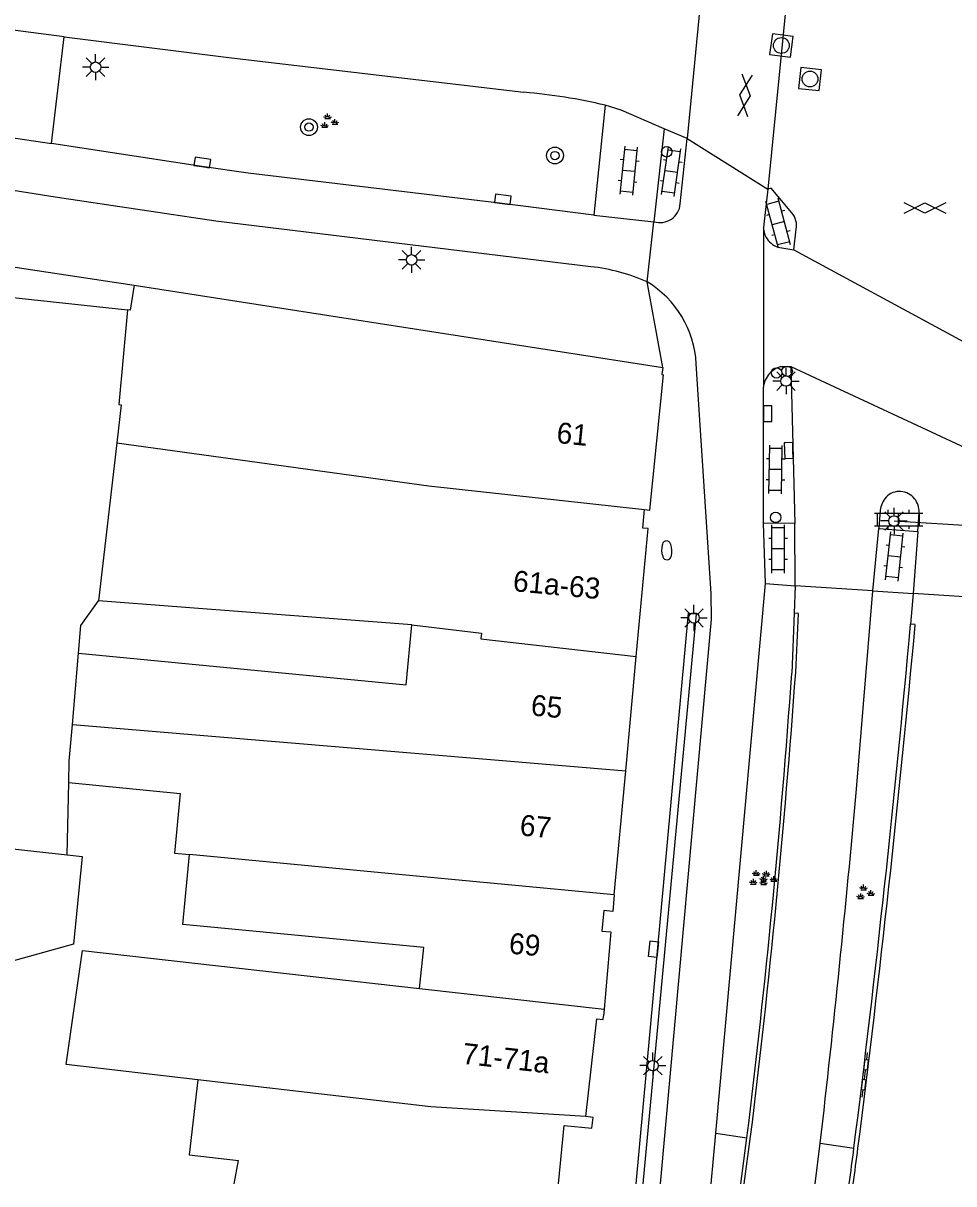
# Model space of a CAD drawing. Extents: x 132998 to 136004, y 396998 to 398512.
# Drawn here: x 133481.2 to 133525.6, y 397000 to 397055.3 of the extents above; entities that cross this region are included whole.
import ezdxf

# ---------------------------------------------------------------- set-up
doc = ezdxf.new("R2010")
doc.units = 0
for name, color, linetype in [('gg-afsc-erfafscheiding', 7, 'Continuous'), ('gg-afsc-hekwerk', 7, 'Continuous'), ('gg-afsc-muur', 7, 'Continuous'), ('gg-anno-huisnummerreeks BGT', 7, 'Continuous'), ('gg-bbg-gedigitaliseerde bebouwing', 7, 'Continuous'), ('gg-bbg-gedigitaliseerde bijgebouw', 7, 'Continuous'), ('gg-bbg-hoofdgebouw', 7, 'Continuous'), ('gg-bbg-tussenscheiding', 7, 'Continuous'), ('gg-knt-verharding', 7, 'Continuous'), ('gg-knt-verharding nz', 7, 'Continuous'), ('gt-grn-afwateringsgoot', 7, 'Continuous'), ('gt-grn-weggrens', 7, 'Continuous'), ('gt-knt-lijn portaal', 7, 'Continuous'), ('gt-symb-afwateringsgoot', 7, 'Continuous'), ('gt-symb-boom', 7, 'Continuous'), ('gt-symb-brandkraan', 7, 'Continuous'), ('gt-symb-drukknoppaal', 7, 'Continuous'), ('gt-symb-gesloten verharding', 7, 'Continuous'), ('gt-symb-groenvak', 7, 'Continuous'), ('gt-symb-klinker verharding', 7, 'Continuous'), ('gt-symb-kolk', 7, 'Continuous'), ('gt-symb-kolk center center', 7, 'Continuous'), ('gt-symb-lichtmast', 7, 'Continuous'), ('gt-symb-rioolschacht', 7, 'Continuous'), ('gt-symb-verkeersregelinstallatiepaal', 7, 'Continuous')]:
    doc.layers.add(name, color=color, linetype=linetype)

# ---------------------------------------------------------------- blocks, each defined once
blk = doc.blocks.new('gt0-GESVH1')
at = {"layer": 'gt-symb-gesloten verharding'}
for p, q in [((-0.992, -0.261), (0.008, 0.239)), ((0.008, -0.261), (-0.992, 0.239)), ((0.008, 0.239), (1.008, -0.261)), ((1.008, 0.239), (0.008, -0.261))]:
    blk.add_line(p, q, dxfattribs=at)
blk = doc.blocks.new('gt0-LMAST')
at = {"layer": 'gt-symb-lichtmast'}
for p, q in [((-0.005, 0.246), (-0.005, 0.621)), ((-0.182, 0.173), (-0.447, 0.438)), ((0.172, 0.173), (0.437, 0.438)), ((-0.255, -0.004), (-0.63, -0.004)), ((-0.182, -0.181), (-0.447, -0.446)), ((-0.005, -0.254), (-0.005, -0.629)), ((0.437, -0.446), (0.172, -0.181)), ((0.245, -0.004), (0.62, -0.004))]:
    blk.add_line(p, q, dxfattribs=at)
blk.add_circle((-0.005, -0.004), 0.25, dxfattribs=at)
blk = doc.blocks.new('gt0-KL1')
at = {"layer": 'gt-symb-klinker verharding'}
for p, q in [((-1.15, 0.3), (1.15, 0.3)), ((-1, -0.3), (-1, 0.3)), ((-0.5, 0.3), (-0.5, 0.45)), ((0, -0.3), (0, 0.3)), ((0.5, 0.3), (0.5, 0.45)), ((1, -0.3), (1, 0.3)), ((-1.15, -0.3), (1.15, -0.3)), ((-0.5, -0.45), (-0.5, -0.3)), ((0.5, -0.45), (0.5, -0.3))]:
    blk.add_line(p, q, dxfattribs=at)
blk = doc.blocks.new('gt0-DPAAL')
at = {"layer": 'gt-symb-drukknoppaal'}
blk.add_circle((0, 0), 0.25, dxfattribs=at)
blk = doc.blocks.new('gt0-VIPAAL')
at = {"layer": 'gt-symb-verkeersregelinstallatiepaal'}
blk.add_circle((0, 0), 0.25, dxfattribs=at)
blk = doc.blocks.new('gt0-KOLK')
at = {"layer": 'gt-symb-kolk'}
blk.add_lwpolyline([(0, 0), (0.375, 0), (0.375, 0.4), (-0.375, 0.4), (-0.375, 0), (0, 0)], dxfattribs=at)
blk = doc.blocks.new('gt0-RS')
at = {"layer": 'gt-symb-rioolschacht'}
blk.add_lwpolyline([(-0.5, -0.5), (0.5, -0.5), (0.5, 0.5), (-0.5, 0.5)], close=True, dxfattribs=at)
blk.add_circle((0, 0), 0.375, dxfattribs=at)
blk = doc.blocks.new('gt0-BOOM')
at = {"layer": 'gt-symb-boom'}
for radius in [0.4, 0.2]:
    blk.add_circle((0, 0), radius, dxfattribs=at)
blk = doc.blocks.new('gt0-BR')
at = {"layer": 'gt-symb-brandkraan'}
for centre, radius, start, end in [((-0.244, 0), 0.206, 107.5669, 252.4331), ((0.599, -2.664), 3, 106.892, 107.5669), ((0, -0.691), 0.938, 73.108, 106.892), ((-0.599, -2.664), 3, 72.4331, 73.108), ((0.244, 0), 0.206, 287.567, 72.4331), ((0.599, 2.664), 3, 252.4331, 253.108), ((0, 0.691), 0.938, 253.108, 286.8921), ((-0.599, 2.664), 3, 286.8921, 287.567)]:
    blk.add_arc(centre, radius, start, end, dxfattribs=at)
blk = doc.blocks.new('gt0-GRVAK')
at = {"layer": 'gt-symb-groenvak'}
for p, q in [((-0.11, 0.189), (-0.228, 0.24)), ((-0.182, 0.153), (0.088, 0.153)), ((-0.091, 0.211), (-0.156, 0.322)), ((-0.047, 0.214), (-0.047, 0.393)), ((-0.004, 0.211), (0.061, 0.322)), ((0.015, 0.189), (0.133, 0.24)), ((0.262, -0.052), (0.197, 0.059)), ((0.305, -0.049), (0.305, 0.13)), ((0.349, -0.052), (0.414, 0.059)), ((-0.245, -0.228), (-0.363, -0.177)), ((-0.318, -0.264), (-0.047, -0.264)), ((-0.226, -0.206), (-0.291, -0.095)), ((-0.183, -0.203), (-0.183, -0.024)), ((-0.139, -0.206), (-0.074, -0.095)), ((-0.12, -0.228), (-0.002, -0.177)), ((0.243, -0.074), (0.125, -0.023)), ((0.17, -0.11), (0.441, -0.11)), ((0.368, -0.074), (0.486, -0.023))]:
    blk.add_line(p, q, dxfattribs=at)
blk = doc.blocks.new('gt0-AFWGT_1')
at = {"layer": 'gt-symb-afwateringsgoot'}
for p, q in [((-1.076, 0), (-0.726, 0)), ((-0.225, 0), (0.225, 0)), ((0.725, 0), (1.075, 0))]:
    blk.add_line(p, q, dxfattribs=at)
for points in [[(-0.726, 0.075), (-0.225, 0.075), (-0.225, -0.075), (-0.726, -0.075)], [(0.225, 0.075), (0.725, 0.075), (0.725, -0.075), (0.225, -0.075)]]:
    blk.add_lwpolyline(points, close=True, dxfattribs=at)
blk = doc.blocks.new('gt0-KOLKCC')
at = {"layer": 'gt-symb-kolk center center'}
blk.add_lwpolyline([(-0.375, 0.2), (0.375, 0.2), (0.375, -0.2), (-0.375, -0.2)], close=True, dxfattribs=at)

msp = doc.modelspace()

# ---------------------------------------------------------------- linework, layer by layer
at = {"layer": 'gg-afsc-erfafscheiding'}
msp.add_line((133483.339, 397015.686), (133483.422, 397019.132), dxfattribs=at)
msp.add_lwpolyline([(133483.887, 397025.296), (133484.001, 397026.623), (133484.842, 397027.792)], dxfattribs=at)
at = {"layer": 'gg-afsc-hekwerk'}
msp.add_line((133477.241, 397042.631), (133486.224, 397041.667), dxfattribs=at)
at = {"layer": 'gg-afsc-muur'}
msp.add_lwpolyline([(133510.478, 397000), (133512.978, 397027.201), (133513.336, 397027.169), (133510.79, 397000)], dxfattribs=at)
at = {"layer": 'gg-bbg-gedigitaliseerde bebouwing'}
for p, q in [((133499.781, 397026.646), (133484.842, 397027.792)), ((133483.596, 397021.897), (133483.887, 397025.296)), ((133500.138, 397009.308), (133500.354, 397011.261)), ((133491.315, 397000), (133491.511, 397001.111))]:
    msp.add_line(p, q, dxfattribs=at)
for points in [[(133483.887, 397025.296), (133499.506, 397023.791), (133499.781, 397026.646)], [(133483.422, 397019.132), (133483.447, 397020.157), (133483.596, 397021.897)], [(133483.422, 397019.132), (133488.737, 397018.617), (133488.462, 397015.77), (133489.178, 397015.702)], [(133500.354, 397011.261), (133488.857, 397012.369), (133489.178, 397015.702)], [(133489.574, 397004.962), (133483.291, 397005.693), (133484.07, 397011.12), (133500.138, 397009.308)], [(133489.574, 397004.962), (133489.157, 397001.386), (133491.511, 397001.111)]]:
    msp.add_lwpolyline(points, dxfattribs=at)
at = {"layer": 'gg-bbg-gedigitaliseerde bijgebouw'}
msp.add_line((133476.669, 397016.416), (133483.339, 397015.686), dxfattribs=at)
msp.add_lwpolyline([(133483.339, 397015.686), (133484.058, 397015.607), (133483.639, 397011.432), (133479.798, 397010.36), (133476.099, 397010.732), (133476.669, 397016.416)], dxfattribs=at)
at = {"layer": 'gg-bbg-hoofdgebouw'}
for p, q in [((133486.534, 397042.841), (133511.748, 397038.916)), ((133485.707, 397035.323), (133484.842, 397027.792)), ((133509.98, 397019.683), (133510.485, 397025.136)), ((133509.433, 397013.778), (133509.98, 397019.683)), ((133508.944, 397008.324), (133508.915, 397007.998))]:
    msp.add_line(p, q, dxfattribs=at)
for points in [[(133486.534, 397042.841), (133486.349, 397041.656), (133486.224, 397041.667)], [(133486.224, 397041.667), (133485.816, 397037.15), (133485.916, 397037.141), (133485.707, 397035.323)], [(133511.748, 397038.916), (133511.709, 397038.585), (133511.777, 397038.578)], [(133510.88, 397032.15), (133511.13, 397032.12), (133511.777, 397038.578)], [(133510.485, 397025.136), (133511.05, 397031.24), (133510.8, 397031.26), (133510.88, 397032.15)], [(133509.433, 397013.778), (133509.36, 397012.99), (133508.94, 397013.03), (133508.84, 397012.05), (133509.27, 397012.01), (133508.944, 397008.324)], [(133508.08, 397003.21), (133508.6, 397007.87), (133508.9, 397007.83), (133508.915, 397007.998)], [(133506.77, 397000), (133507.04, 397002.78), (133508.36, 397002.65), (133508.43, 397003.16), (133508.08, 397003.21)]]:
    msp.add_lwpolyline(points, dxfattribs=at)
at = {"layer": 'gg-bbg-tussenscheiding'}
for p, q in [((133483.596, 397021.897), (133509.98, 397019.683)), ((133498.657, 397014.801), (133489.178, 397015.702)), ((133509.433, 397013.778), (133498.657, 397014.801)), ((133500.138, 397009.308), (133508.944, 397008.324))]:
    msp.add_line(p, q, dxfattribs=at)
for points in [[(133485.707, 397035.323), (133500.593, 397033.275), (133510.88, 397032.15)], [(133499.781, 397026.646), (133503.109, 397026.262), (133503.077, 397025.989), (133510.485, 397025.136)], [(133508.08, 397003.21), (133500.683, 397003.666), (133489.574, 397004.962)]]:
    msp.add_lwpolyline(points, dxfattribs=at)
at = {"layer": 'gg-knt-verharding'}
for p, q in [((133483.198, 397054.682), (133470.339, 397056.374)), ((133482.604, 397049.609), (133483.198, 397054.682)), ((133509.006, 397051.427), (133508.461, 397046.193)), ((133511.808, 397050.301), (133511.324, 397045.875)), ((133512.903, 397049.844), (133511.808, 397050.301)), ((133512.58, 397046.723), (133512.903, 397049.844)), ((133508.461, 397046.193), (133511.324, 397045.875)), ((133517.991, 397044.538), (133518.112, 397045.525)), ((133517.326, 397044.636), (133517.991, 397044.538)), ((133517.367, 397038.964), (133517.85, 397038.972)), ((133517.85, 397038.972), (133518.04, 397031.489)), ((133516.552, 397031.501), (133516.542, 397037.983)), ((133522.109, 397032.114), (133522.055, 397031.25)), ((133523.905, 397031.106), (133523.97, 397032.009)), ((133518.04, 397031.489), (133516.552, 397031.501)), ((133516.637, 397028.618), (133516.552, 397031.501)), ((133518.062, 397028.505), (133518.04, 397031.489)), ((133521.759, 397028.266), (133522.055, 397031.25)), ((133522.055, 397031.25), (133523.905, 397031.106)), ((133523.905, 397031.106), (133523.692, 397028.138)), ((133514.269, 397002.413), (133516.637, 397028.618)), ((133516.637, 397028.618), (133518.062, 397028.505)), ((133518.062, 397028.505), (133518.011, 397027.203)), ((133520.989, 397018.822), (133521.759, 397028.266)), ((133521.759, 397028.266), (133523.692, 397028.138)), ((133523.692, 397028.138), (133523.562, 397026.68)), ((133511.639, 397000), (133514.067, 397026.926)), ((133514.052, 397000), (133514.269, 397002.413)), ((133514.269, 397002.413), (133515.76, 397002.197)), ((133519.015, 397000), (133519.258, 397001.934)), ((133519.258, 397001.934), (133520.861, 397001.697))]:
    msp.add_line(p, q, dxfattribs=at)
for points in [[(133356.738, 397066.562), (133381.319, 397062.787), (133403.203, 397059.402), (133430, 397055.041), (133473.229, 397048.574), (133482.77, 397047.059)], [(133483.198, 397054.682), (133491.181, 397053.684), (133505.127, 397052.046)], [(133469.712, 397051.555), (133475.201, 397050.693), (133482.604, 397049.609)], [(133511.808, 397050.301), (133509.768, 397051.198), (133509.006, 397051.427)], [(133508.461, 397046.193), (133504.094, 397046.742), (133491.976, 397048.183), (133489.76, 397048.503), (133482.604, 397049.609)], [(133516.748, 397047.427), (133516.557, 397045.757), (133516.546, 397045.592)], [(133517.907, 397046.297), (133516.915, 397047.466), (133516.748, 397047.427)], [(133482.77, 397047.059), (133490.436, 397045.922), (133508.322, 397043.73)], [(133514.067, 397026.926), (133514.057, 397028.148), (133513.344, 397039.104)]]:
    msp.add_lwpolyline(points, dxfattribs=at)
for centre, radius, start, end in [((133502.789, 397024.93), 27.216, 76.7951, 85.0716), ((133511.61, 397046.805), 0.973, 252.893, 355.1582), ((133517.177, 397045.692), 0.948, 13.9669, 39.6497), ((133517.541, 397045.61), 0.995, 181.0129, 213.9975), ((133517.161, 397045.687), 0.965, 350.3202, 14.0184), ((133517.549, 397045.616), 1.005, 214.0816, 257.2049), ((133507.297, 397034.641), 9.146, 66.1097, 83.5647), ((133508.499, 397038.847), 4.852, 3.0345, 58.9578), ((133517.684, 397037.864), 1.145, 106.102, 138.8132), ((133517.687, 397037.856), 1.152, 138.5899, 173.6695), ((133523.024, 397032.167), 0.845, 84.7698, 137.9039), ((133523.009, 397032.046), 0.966, 39.5092, 84.519), ((133523.269, 397031.951), 1.171, 138.1065, 171.9915), ((133523.011, 397032.053), 0.96, 357.3583, 39.3006), ((132782.042, 397086.031), 741.998, 353.492226, 354.80315)]:
    msp.add_arc(centre, radius, start, end, dxfattribs=at)
at = {"layer": 'gg-knt-verharding nz'}
for p, q in [((133513.654, 397057.442), (133512.903, 397049.844)), ((133517.707, 397057.023), (133516.748, 397047.427)), ((133512.903, 397049.844), (133516.748, 397047.427)), ((133516.546, 397045.592), (133516.542, 397037.983)), ((133471.438, 397045.135), (133486.534, 397042.841)), ((133517.991, 397044.538), (133536.501, 397034.509)), ((133517.85, 397038.972), (133533.947, 397031.462))]:
    msp.add_line(p, q, dxfattribs=at)
at = {"layer": 'gt-grn-afwateringsgoot'}
for p, q in [((133518.011, 397027.203), (133517.901, 397024.355)), ((133523.782, 397026.66), (133523.562, 397026.68)), ((133515.462, 397000), (133515.76, 397002.197)), ((133515.634, 397000), (133515.935, 397002.251))]:
    msp.add_line(p, q, dxfattribs=at)
msp.add_lwpolyline([(133518.085, 397024.396), (133518.213, 397027.194), (133518.011, 397027.203)], dxfattribs=at)
for centre, radius, start, end in [((132817.954, 397090.328), 708.473, 352.813363, 354.845674), ((132823.242, 397090.568), 703.449, 352.742295, 354.787487), ((133077.114, 397055.763), 441.905, 353.03767, 355.92428), ((133082.272, 397055.531), 436.924, 352.99571, 355.91365), ((132873.429, 397085.912), 652.886, 352.438647, 352.588852), ((132785.786, 397098.15), 741.568, 352.394309, 352.526801)]:
    msp.add_arc(centre, radius, start, end, dxfattribs=at)
at = {"layer": 'gt-grn-weggrens'}
for p, q in [((133511.001, 397043.004), (133511.324, 397045.875)), ((133511.748, 397038.916), (133511.001, 397043.004)), ((133521.759, 397028.266), (133518.062, 397028.505)), ((133533.061, 397027.532), (133523.692, 397028.138))]:
    msp.add_line(p, q, dxfattribs=at)
at = {"layer": 'gt-knt-lijn portaal'}
msp.add_line((133522.778, 397031.608), (133534.55, 397030.861), dxfattribs=at)

# ---------------------------------------------------------------- block references
at = {"layer": 'gt-symb-afwateringsgoot', "xscale": 1.0000181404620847, "yscale": 1.000018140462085, "rotation": 83.02866271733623}
msp.add_blockref('gt0-AFWGT_1', (133521.385, 397005.197), dxfattribs=at)
at = {"layer": 'gt-symb-boom'}
for p in [(133494.875, 397050.383), (133506.605, 397049.028)]:
    msp.add_blockref('gt0-BOOM', p, dxfattribs=at)
at = {"layer": 'gt-symb-brandkraan', "rotation": -87.5542605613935}
msp.add_blockref('gt0-BR', (133511.939, 397030.201), dxfattribs=at)
at = {"layer": 'gt-symb-drukknoppaal'}
msp.add_blockref('gt0-DPAAL', (133517.172, 397038.662), dxfattribs=at)
at = {"layer": 'gt-symb-gesloten verharding', "rotation": 83.8560042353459}
msp.add_blockref('gt0-GESVH1', (133515.65, 397051.889), dxfattribs=at)
at = {"layer": 'gt-symb-gesloten verharding'}
msp.add_blockref('gt0-GESVH1', (133524.241, 397046.535), dxfattribs=at)
at = {"layer": 'gt-symb-groenvak'}
for p in [(133495.811, 397050.639), (133516.25, 397014.557), (133516.736, 397014.534), (133521.369, 397013.87)]:
    msp.add_blockref('gt0-GRVAK', p, dxfattribs=at)
at = {"layer": 'gt-symb-klinker verharding'}
for p, rotation in [((133510.116, 397048.308), -95.73909849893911), ((133512.151, 397048.259), 81.89420641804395), ((133517.254, 397045.808), 105.00891367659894), ((133517.128, 397034.058), 89.08334574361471), ((133517.249, 397030.273), 90), ((133522.791, 397029.912), 83.79902900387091)]:
    msp.add_blockref('gt0-KL1', p, dxfattribs=dict(at, rotation=rotation))
msp.add_blockref('gt0-KL1', (133522.992, 397031.679), dxfattribs=at)
at = {"layer": 'gt-symb-kolk'}
for p, rotation in [((133489.76, 397048.503), -8.21920924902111), ((133504.094, 397046.742), -7.181878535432), ((133516.544, 397036.72), -90.24209340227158), ((133517.951, 397034.969), 91.4607338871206)]:
    msp.add_blockref('gt0-KOLK', p, dxfattribs=dict(at, rotation=rotation))
at = {"layer": 'gt-symb-kolk center center', "rotation": 84.31791505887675}
msp.add_blockref('gt0-KOLKCC', (133511.307, 397011.19), dxfattribs=at)
at = {"layer": 'gt-symb-lichtmast'}
for p in [(133484.704, 397053.245), (133499.772, 397044.059), (133517.627, 397038.278), (133522.778, 397031.608), (133513.239, 397026.984), (133511.279, 397005.638)]:
    msp.add_blockref('gt0-LMAST', p, dxfattribs=at)
at = {"layer": 'gt-symb-rioolschacht'}
for p, rotation in [((133517.4, 397054.276), -97.58706906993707), ((133518.766, 397052.676), -96.03000880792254)]:
    msp.add_blockref('gt0-RS', p, dxfattribs=dict(at, rotation=rotation))
at = {"layer": 'gt-symb-verkeersregelinstallatiepaal', "rotation": 180}
for p in [(133511.931, 397049.206), (133517.677, 397038.743)]:
    msp.add_blockref('gt0-VIPAAL', p, dxfattribs=at)
at = {"layer": 'gt-symb-verkeersregelinstallatiepaal'}
msp.add_blockref('gt0-VIPAAL', (133517.129, 397031.774), dxfattribs=at)

# ---------------------------------------------------------------- texts
at = {"layer": 'gg-anno-huisnummerreeks BGT'}
for s, rotation, p in [('61', 354.3, (133506.65, 397035.327)), ('61a-63', 354.7, (133504.573, 397028.26)), ('65', 354.7, (133505.428, 397022.334)), ('67', 354.7, (133504.898, 397016.615)), ('69', 355, (133504.383, 397010.978)), ('71-71a', 353.6, (133502.149, 397005.729))]:
    msp.add_text(s, height=1, rotation=rotation, dxfattribs=at).set_placement(p)

doc.saveas('drawing.dxf')
